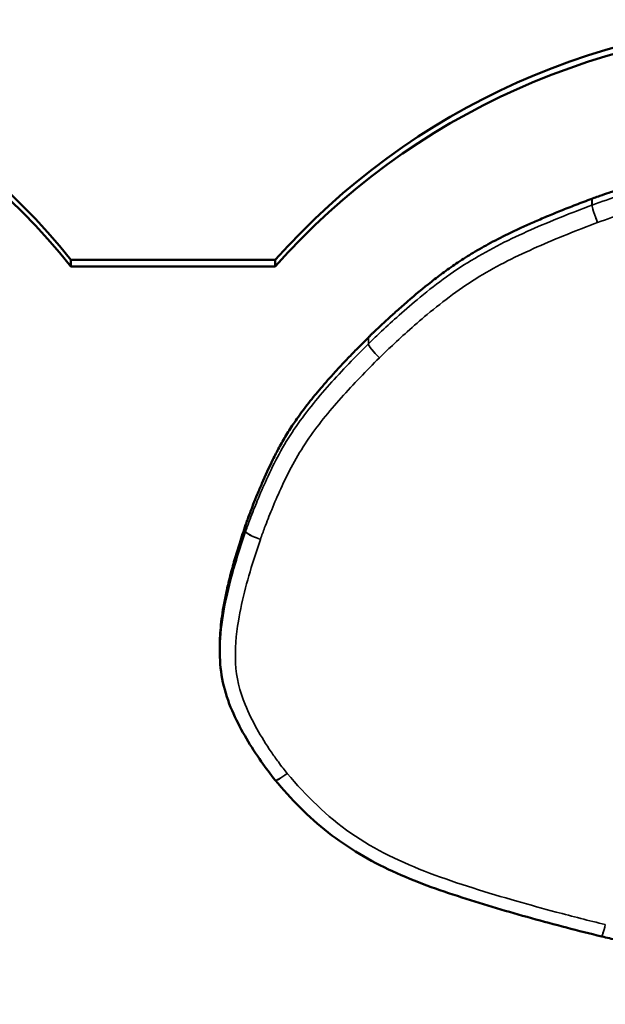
# Model space of a CAD drawing. Header units: inches. Extents: x 1.9 to 64.4, y 1.6 to 69.2.
# Tile 314 of 328: x 53.462 to 53.651, y 62.425 to 62.742. Entities that reach past the tile are written whole.
import ezdxf

# ---------------------------------------------------------------- set-up
doc = ezdxf.new("R2010")
doc.units = ezdxf.units.IN
doc.header["$MEASUREMENT"] = 0
doc.layers.add('Visible (ANSI)', color=7, linetype='Continuous', lineweight=50)
doc.layers.add('Visible Narrow (ANSI)', color=7, linetype='Continuous', lineweight=35)

msp = doc.modelspace()

# ---------------------------------------------------------------- linework, layer by layer
at = {"layer": 'Visible (ANSI)'}
for p, q in [((53.54474132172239, 62.66499709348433), (53.47881956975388, 62.66499709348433)), ((53.47881956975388, 62.66291797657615), (53.47881956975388, 62.66499709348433)), ((53.54474132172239, 62.66291797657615), (53.54474132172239, 62.66499709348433)), ((53.47881956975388, 62.66291797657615), (53.54474132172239, 62.66291797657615)), ((53.52685857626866, 62.54080828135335), (53.52685857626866, 62.53872916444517))]:
    msp.add_line(p, q, dxfattribs=at)
for centre, radius, start, end in [((53.54853865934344, 62.50061797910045), 0.0049999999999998, 219.498223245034, 220.6572872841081), ((53.65111784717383, 62.45191205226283), 0.0050000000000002, 256.502818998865, 256.7819559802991)]:
    msp.add_arc(centre, radius, start, end, dxfattribs=at)
for centre, major_axis, ratio, start_param, end_param in [((53.31761236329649, 62.54305209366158), (-0.2037896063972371, -1.63e-14), 0.9781476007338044, 3.799870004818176, 4.712388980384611), ((53.31761236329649, 62.54097297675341), (0.2037896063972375, 1.3e-15), 0.9781476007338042, 0.6582773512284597, 1.57079632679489), ((53.71796953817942, 62.51817848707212), (-0.2292108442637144, 1e-16), 0.9781476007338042, 4.712388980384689, 5.569201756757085), ((53.71796953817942, 62.51609937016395), (0.2292108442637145, -2.76e-14), 0.978147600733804, 1.570796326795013, 2.427609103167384)]:
    msp.add_ellipse(centre, major_axis=major_axis, ratio=ratio, start_param=start_param, end_param=end_param, dxfattribs=at)
for points, knots in [([(53.64682561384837, 62.68472374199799), (53.647043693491, 62.68480423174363), (53.6478813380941, 62.68511339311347), (53.64969513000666, 62.68576186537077), (53.65257065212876, 62.6867627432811), (53.65808810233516, 62.68861263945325), (53.66652421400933, 62.69124746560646), (53.67801545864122, 62.69441549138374), (53.68877660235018, 62.69675046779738), (53.69846167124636, 62.69823827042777), (53.70704019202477, 62.69921993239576), (53.71691417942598, 62.70000245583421), (53.72836234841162, 62.70057649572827), (53.74166435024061, 62.70091753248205), (53.75158333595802, 62.70100781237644), (53.75822246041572, 62.70098341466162), (53.76147326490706, 62.70094812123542), (53.76652754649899, 62.70085869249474), (53.77302161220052, 62.70068353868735), (53.78059182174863, 62.70039645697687), (53.79179509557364, 62.69981540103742), (53.80598934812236, 62.69872487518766), (53.82003083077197, 62.69679506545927), (53.83075267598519, 62.69416910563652), (53.8385913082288, 62.69153404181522), (53.84637123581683, 62.68807025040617), (53.85415314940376, 62.68362417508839), (53.86203241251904, 62.67811257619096), (53.86702714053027, 62.67374885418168), (53.86962982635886, 62.67147329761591)], [0, 0, 0, 0, 0.0017761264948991, 0.0068221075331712, 0.0147150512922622, 0.0250332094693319, 0.051265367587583, 0.0821848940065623, 0.1159836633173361, 0.135179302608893, 0.1568684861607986, 0.1817823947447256, 0.2106522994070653, 0.2442070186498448, 0.2831721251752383, 0.2862323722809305, 0.2947974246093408, 0.307944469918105, 0.3247519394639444, 0.3443000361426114, 0.3656715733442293, 0.4102356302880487, 0.4527880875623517, 0.473504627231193, 0.4943682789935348, 0.515861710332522, 0.5385272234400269, 0.5629438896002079, 0.5895280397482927, 0.5895280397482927, 0.5895280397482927, 0.5895280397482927]), ([(53.57475039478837, 62.6400395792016), (53.57478393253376, 62.64007276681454), (53.57492408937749, 62.64021143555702), (53.57523772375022, 62.64051894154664), (53.57575339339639, 62.64102101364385), (53.57680118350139, 62.64203187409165), (53.57851582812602, 62.64366076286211), (53.58100774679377, 62.64597687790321), (53.58400399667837, 62.64869087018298), (53.58868257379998, 62.65279936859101), (53.59375503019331, 62.65701158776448), (53.59921686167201, 62.6611747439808), (53.60369814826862, 62.66430571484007), (53.60867173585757, 62.6674382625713), (53.61432018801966, 62.67062335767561), (53.61956148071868, 62.67327460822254), (53.6242220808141, 62.67546657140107), (53.62810974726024, 62.67720908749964), (53.63230288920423, 62.67900541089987), (53.63682499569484, 62.68086098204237), (53.64168545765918, 62.68278206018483), (53.64505329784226, 62.68405432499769), (53.64678972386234, 62.68471018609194)], [3.27822251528e-05, 3.27822251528e-05, 3.27822251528e-05, 3.27822251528e-05, 0.0003963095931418, 0.0015518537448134, 0.003416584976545, 0.0059404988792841, 0.0127660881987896, 0.0216297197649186, 0.032133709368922, 0.0438820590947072, 0.0695391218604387, 0.082814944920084, 0.0966357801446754, 0.1114880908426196, 0.1278726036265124, 0.1462981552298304, 0.1564365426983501, 0.1672767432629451, 0.1788823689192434, 0.1913168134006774, 0.2046432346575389, 0.218826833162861, 0.218826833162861, 0.218826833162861, 0.218826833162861]), ([(53.53519477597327, 62.5796591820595), (53.53520666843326, 62.57969364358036), (53.53525957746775, 62.57984687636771), (53.53547129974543, 62.58045037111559), (53.53592613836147, 62.58171740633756), (53.53668610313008, 62.58376747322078), (53.53771067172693, 62.58643194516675), (53.53897413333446, 62.58958277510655), (53.54100597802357, 62.59440977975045), (53.54331620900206, 62.599460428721), (53.5459663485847, 62.60461521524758), (53.54826967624, 62.60863559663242), (53.55097816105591, 62.61284075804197), (53.55421945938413, 62.61733688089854), (53.55735857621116, 62.62127620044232), (53.5602236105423, 62.62465580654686), (53.56265397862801, 62.62741317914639), (53.56531232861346, 62.63032495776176), (53.56821554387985, 62.63340391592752), (53.57137367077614, 62.63666345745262), (53.57358770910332, 62.63887719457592), (53.57473231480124, 62.64002159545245)], [5.15339924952e-05, 5.15339924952e-05, 5.15339924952e-05, 5.15339924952e-05, 0.0003348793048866, 0.0013114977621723, 0.0050219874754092, 0.0107960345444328, 0.0182991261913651, 0.027197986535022, 0.0371610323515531, 0.0589646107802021, 0.070281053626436, 0.0821000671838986, 0.0948522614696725, 0.108981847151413, 0.1249404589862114, 0.1337478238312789, 0.1431823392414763, 0.1533003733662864, 0.1641580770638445, 0.175811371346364, 0.1882832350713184, 0.1882832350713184, 0.1882832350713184, 0.1882832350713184]), ([(53.57473231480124, 62.64002159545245), (53.57473532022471, 62.64002460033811), (53.57473832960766, 62.64002760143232), (53.57474435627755, 62.64003359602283), (53.57474737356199, 62.64003658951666), (53.57475039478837, 62.6400395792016)], [0, 0, 0, 0, 3.27481467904e-05, 3.27481467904e-05, 6.54962936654e-05, 6.54962936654e-05, 6.54962936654e-05, 6.54962936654e-05]), ([(53.52685857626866, 62.54080828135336), (53.52685857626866, 62.54157201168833), (53.52689821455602, 62.5434896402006), (53.52711189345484, 62.54664949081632), (53.52755116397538, 62.55038219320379), (53.52820831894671, 62.55440656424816), (53.52909655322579, 62.55874847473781), (53.53022850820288, 62.5634340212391), (53.53161955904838, 62.56848844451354), (53.53327185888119, 62.57393441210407), (53.53452871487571, 62.57767677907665), (53.53518198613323, 62.5796216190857)], [0.1184253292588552, 0.1184253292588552, 0.1184253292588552, 0.1184253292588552, 0.1243743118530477, 0.133361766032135, 0.1430847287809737, 0.153634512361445, 0.1651009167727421, 0.1775720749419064, 0.1911344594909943, 0.2058729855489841, 0.2218198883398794, 0.2218198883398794, 0.2218198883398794, 0.2218198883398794]), ([(53.53518198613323, 62.5796216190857), (53.53518409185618, 62.57962788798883), (53.53518621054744, 62.57963415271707), (53.53519047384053, 62.57964667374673), (53.53519261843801, 62.5796529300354), (53.53519477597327, 62.5796591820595)], [0, 0, 0, 0, 5.14046591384e-05, 5.14046591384e-05, 0.0001028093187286, 0.0001028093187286, 0.0001028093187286, 0.0001028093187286]), ([(53.54468043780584, 62.49743770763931), (53.54310593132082, 62.49934785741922), (53.54163198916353, 62.50136471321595), (53.53853831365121, 62.50578895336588), (53.53693005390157, 62.5082740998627), (53.53391685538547, 62.5134064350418), (53.53251552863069, 62.51603917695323), (53.53000508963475, 62.52160159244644), (53.52888357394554, 62.52459597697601), (53.52736371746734, 62.53082636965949), (53.52697573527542, 62.53401198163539), (53.52686632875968, 62.53765460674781), (53.52685857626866, 62.53819269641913), (53.52685857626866, 62.5387291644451)], [0.0001256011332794, 0.0001256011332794, 0.0001256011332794, 0.0001256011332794, 0.0181790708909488, 0.0181790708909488, 0.0400341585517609, 0.0400341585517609, 0.061889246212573, 0.061889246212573, 0.0837443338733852, 0.0837443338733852, 0.1055994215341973, 0.1055994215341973, 0.10940103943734, 0.10940103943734, 0.10940103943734, 0.10940103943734]), ([(53.64995085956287, 62.44705014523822), (53.64240881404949, 62.4488604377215), (53.63481018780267, 62.45086045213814), (53.61977401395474, 62.45501827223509), (53.61227948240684, 62.45720504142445), (53.59735485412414, 62.46203811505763), (53.58987097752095, 62.46466590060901), (53.57891492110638, 62.46970241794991), (53.57531775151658, 62.47156676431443), (53.56835471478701, 62.4757319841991), (53.56498860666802, 62.47803709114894), (53.55860880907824, 62.48303309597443), (53.55558659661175, 62.48569856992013), (53.54985314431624, 62.49142033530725), (53.54724139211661, 62.49445425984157), (53.54474555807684, 62.49736031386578)], [3.15410735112e-05, 3.15410735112e-05, 3.15410735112e-05, 3.15410735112e-05, 0.0591493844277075, 0.0591493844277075, 0.1182672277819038, 0.1182672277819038, 0.1773850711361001, 0.1773850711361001, 0.2069439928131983, 0.2069439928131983, 0.2365029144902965, 0.2365029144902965, 0.2660618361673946, 0.2660618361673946, 0.2956207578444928, 0.2956207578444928, 0.2956207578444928, 0.2956207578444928]), ([(53.70856743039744, 62.42305299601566), (53.70696615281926, 62.42500667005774), (53.70523701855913, 62.4265411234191), (53.70007422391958, 62.43067345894), (53.69662550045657, 62.43277814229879), (53.6890187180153, 62.43625226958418), (53.68486271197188, 62.43769443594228), (53.67648532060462, 62.44031592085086), (53.6722048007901, 62.44150449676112), (53.66358302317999, 62.44377088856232), (53.65923796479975, 62.44484777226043), (53.65325025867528, 62.44627508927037), (53.65161486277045, 62.44665924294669), (53.64997455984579, 62.44704451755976)], [0.0001749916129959, 0.0001749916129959, 0.0001749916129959, 0.0001749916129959, 0.0217150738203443, 0.0217150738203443, 0.0561097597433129, 0.0561097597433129, 0.0905044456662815, 0.0905044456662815, 0.12489913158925, 0.12489913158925, 0.1592938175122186, 0.1592938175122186, 0.1721484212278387, 0.1721484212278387, 0.1721484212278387, 0.1721484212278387])]:
    msp.add_open_spline(points, degree=3, knots=knots, dxfattribs=at)
msp.add_open_spline([(53.64678972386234, 62.68471018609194), (53.64679570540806, 62.68471244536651), (53.64680767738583, 62.68471694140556), (53.64681966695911, 62.68472139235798), (53.64682566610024, 62.68472360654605)], degree=3, dxfattribs=at)
at = {"layer": 'Visible Narrow (ANSI)'}
for centre, major_axis, ratio, start_param, end_param in [((53.64860877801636, 62.67807544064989), (-0.0049999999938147, 1e-16), 0.9781476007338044, 5.073198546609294, 5.080894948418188), ((53.64860877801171, 62.67807544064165), (-0.0017667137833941, 0.0046774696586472), 0.074894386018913, 0.1957478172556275, 1.766544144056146), ((53.64860877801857, 62.67807544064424), (-0.0017312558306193, 0.0046907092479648), 0.0733994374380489, 0.1963091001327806, 1.767105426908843), ((53.57830637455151, 62.63452230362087), (-0.0050000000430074, 3.7e-15), 0.9781476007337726, 5.503586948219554, 5.508744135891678), ((53.57830637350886, 62.63452230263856), (-0.0035352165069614, 0.0035358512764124), 0.1486177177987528, 0.1475639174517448, 1.718360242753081), ((53.57830637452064, 62.63452230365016), (-0.003516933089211, 0.0035540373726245), 0.1478662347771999, 0.148328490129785, 1.719124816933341), ((53.53993216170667, 62.57601589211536), (-0.0050000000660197, 1e-16), 0.9781476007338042, 5.957642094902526, 5.965737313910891), ((53.53993216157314, 62.57601589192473), (-0.0047397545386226, 0.0015920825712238), 0.197523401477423, 0.066250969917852, 1.63704729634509), ((53.53993216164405, 62.57601589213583), (-0.0047264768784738, 0.0016310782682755), 0.196991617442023, 0.0678761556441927, 1.638672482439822), ((53.54853865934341, 62.5006179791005), (-0.0038582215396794, -0.0031802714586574), 0.1618553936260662, 0, 1.438164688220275), ((53.54853865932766, 62.50061797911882), (-0.0037931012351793, -0.0032576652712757), 0.1591933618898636, 6.08986335e-08, 1.434917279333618), ((53.65111784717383, 62.45191205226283), (-0.0011669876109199, -0.0048619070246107), 0.0495492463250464, 0, 1.367223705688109), ((53.65111784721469, 62.45191205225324), (-0.0011432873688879, -0.0048675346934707), 0.0485453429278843, 6.283184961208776, 7.650169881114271)]:
    msp.add_ellipse(centre, major_axis=major_axis, ratio=ratio, start_param=start_param, end_param=end_param, dxfattribs=at)
for points, knots in [([(53.86962982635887, 62.66939418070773), (53.86273121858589, 62.67542570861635), (53.85489495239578, 62.68152524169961), (53.83721678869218, 62.69045161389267), (53.82743300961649, 62.69325894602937), (53.79859921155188, 62.69812776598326), (53.77980116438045, 62.69861530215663), (53.76089305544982, 62.69887221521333), (53.74170198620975, 62.69913297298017), (53.72254892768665, 62.69885186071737), (53.69465486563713, 62.69573188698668), (53.6860458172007, 62.69420257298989), (53.67373169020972, 62.69115576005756), (53.66982506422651, 62.6900780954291), (53.66265730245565, 62.68796062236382), (53.65937737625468, 62.68693618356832), (53.65301935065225, 62.68484586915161), (53.64985479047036, 62.68376263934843), (53.64684361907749, 62.68265127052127)], [-0.5757664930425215, -0.5757664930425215, -0.5757664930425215, -0.5757664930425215, -0.5052885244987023, -0.5052885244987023, -0.433024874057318, -0.433024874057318, -0.2901090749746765, -0.2901090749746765, -0.2901090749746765, -0.1450545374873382, -0.1450545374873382, -0.0807529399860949, -0.0807529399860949, -0.0504092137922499, -0.0504092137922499, -0.0245690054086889, -0.0245690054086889, -4.88546509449e-05, -4.88546509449e-05, -4.88546509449e-05, -4.88546509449e-05]), ([(53.6486087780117, 62.67703588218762), (53.65161945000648, 62.67814706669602), (53.6546578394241, 62.67918538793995), (53.66092241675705, 62.68124497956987), (53.66415321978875, 62.68225405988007), (53.67121155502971, 62.68433920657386), (53.67504527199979, 62.68539643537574), (53.68708665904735, 62.68837576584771), (53.69540640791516, 62.68985377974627), (53.72270303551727, 62.69290692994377), (53.7417894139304, 62.69320101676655), (53.76082360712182, 62.69294239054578), (53.779577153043, 62.69268757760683), (53.79841693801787, 62.6921559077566), (53.82624452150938, 62.68745699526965), (53.83544606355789, 62.68480221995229), (53.85209154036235, 62.67639729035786), (53.85940163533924, 62.67073753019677), (53.86629770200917, 62.66470822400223)], [4.88546322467e-05, 4.88546322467e-05, 4.88546322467e-05, 4.88546322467e-05, 0.0245690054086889, 0.0245690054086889, 0.0504092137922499, 0.0504092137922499, 0.0807529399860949, 0.0807529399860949, 0.1450545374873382, 0.1450545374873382, 0.2901090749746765, 0.2901090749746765, 0.2901090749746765, 0.433024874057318, 0.433024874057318, 0.5052885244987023, 0.5052885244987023, 0.5757664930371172, 0.5757664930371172, 0.5757664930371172, 0.5757664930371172]), ([(53.64678972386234, 62.68471018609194), (53.64678972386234, 62.68436939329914), (53.64680766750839, 62.68403539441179), (53.64680766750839, 62.68351560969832), (53.64680766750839, 62.68333661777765), (53.64680766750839, 62.68315762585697), (53.64680766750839, 62.68298436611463), (53.64680766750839, 62.68281110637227), (53.64680766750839, 62.68263784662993)], [-0.0059350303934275, -0.0059350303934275, -0.0059350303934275, -0.0059350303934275, 0.0065550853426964, 0.0065550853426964, 0.0131151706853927, 0.0131151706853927, 0.0131151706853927, 0.0194651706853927, 0.0194651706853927, 0.0194651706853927, 0.0194651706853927]), ([(53.64684361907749, 62.68265127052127), (53.64684361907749, 62.68282453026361), (53.64684361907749, 62.68299779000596), (53.64684361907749, 62.68317104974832), (53.64684361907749, 62.68335004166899), (53.64684361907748, 62.68352903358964), (53.64684361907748, 62.68404881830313), (53.64682566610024, 62.68438309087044), (53.64682566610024, 62.68472360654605)], [-0.0194651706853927, -0.0194651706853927, -0.0194651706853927, -0.0194651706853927, -0.0131151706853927, -0.0131151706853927, -0.0131151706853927, -0.0065550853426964, -0.0065550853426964, 0.0059350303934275, 0.0059350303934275, 0.0059350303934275, 0.0059350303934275]), ([(53.64680766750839, 62.68263784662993), (53.64026731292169, 62.6801675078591), (53.6335936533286, 62.67755119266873), (53.62052800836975, 62.67175738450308), (53.61406101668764, 62.66857501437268), (53.60784708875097, 62.66480549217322), (53.60167328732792, 62.66106031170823), (53.59589256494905, 62.65670108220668), (53.58822404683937, 62.65030672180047), (53.58604240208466, 62.64841646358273), (53.58201195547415, 62.64481868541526), (53.58015782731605, 62.64311926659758), (53.57713045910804, 62.64027051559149), (53.57589450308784, 62.6390926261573), (53.57475039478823, 62.63796046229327)], [-0.213142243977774, -0.213142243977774, -0.213142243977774, -0.213142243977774, -0.1597206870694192, -0.1597206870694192, -0.1062502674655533, -0.1062502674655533, -0.1062502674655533, -0.0531251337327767, -0.0531251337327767, -0.0314018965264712, -0.0314018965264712, -0.0124301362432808, -0.0124301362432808, -3.2679420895e-05, -3.2679420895e-05, -3.2679420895e-05, -3.2679420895e-05]), ([(53.57830637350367, 62.63348274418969), (53.57945012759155, 62.63461455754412), (53.58061805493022, 62.63572630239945), (53.58359191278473, 62.63852470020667), (53.58541549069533, 62.64019612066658), (53.58937494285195, 62.64373052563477), (53.59151735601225, 62.64558662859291), (53.59901495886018, 62.65183847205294), (53.60455744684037, 62.65601543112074), (53.61048233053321, 62.65960961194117), (53.61644572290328, 62.66322715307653), (53.62272264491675, 62.66632116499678), (53.63552810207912, 62.67199959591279), (53.6420686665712, 62.67456563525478), (53.64860877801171, 62.67703588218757)], [3.26757457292e-05, 3.26757457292e-05, 3.26757457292e-05, 3.26757457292e-05, 0.0124301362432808, 0.0124301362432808, 0.0314018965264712, 0.0314018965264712, 0.0531251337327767, 0.0531251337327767, 0.1062502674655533, 0.1062502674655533, 0.1062502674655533, 0.1597206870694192, 0.1597206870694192, 0.2131422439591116, 0.2131422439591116, 0.2131422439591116, 0.2131422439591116]), ([(53.57473231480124, 62.64002159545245), (53.57473231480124, 62.63976170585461), (53.57473231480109, 62.63950181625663), (53.57473231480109, 62.63898203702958), (53.57473231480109, 62.63872214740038), (53.57473231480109, 62.63846225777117), (53.57473231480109, 62.63828899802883), (53.57473231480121, 62.63811573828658), (53.57473231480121, 62.63794247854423)], [0, 0, 0, 0, 0.0095249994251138, 0.0095249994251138, 0.01905, 0.01905, 0.01905, 0.0254, 0.0254, 0.0254, 0.0254]), ([(53.57475039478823, 62.63796046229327), (53.57475039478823, 62.63813372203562), (53.57475039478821, 62.63830698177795), (53.57475039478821, 62.6384802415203), (53.57475039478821, 62.6387401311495), (53.57475039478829, 62.6390000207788), (53.57475039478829, 62.63951980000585), (53.57475039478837, 62.63977968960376), (53.57475039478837, 62.6400395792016)], [-0.0254, -0.0254, -0.0254, -0.0254, -0.01905, -0.01905, -0.01905, -0.0095249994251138, -0.0095249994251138, 0, 0, 0, 0]), ([(53.57473231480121, 62.63794247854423), (53.57053154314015, 62.63374245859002), (53.566263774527, 62.62936775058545), (53.55815730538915, 62.62027555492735), (53.55425214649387, 62.61552589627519), (53.55076502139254, 62.61036669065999), (53.54731428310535, 62.60526131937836), (53.54442353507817, 62.5997729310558), (53.54087261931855, 62.59199132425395), (53.53988211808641, 62.58968907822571), (53.53812909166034, 62.5854172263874), (53.53735631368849, 62.58345309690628), (53.53612916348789, 62.58019547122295), (53.53563075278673, 62.57884342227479), (53.53519477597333, 62.5775800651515)], [-0.1822269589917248, -0.1822269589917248, -0.1822269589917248, -0.1822269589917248, -0.1364557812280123, -0.1364557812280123, -0.0906518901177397, -0.0906518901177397, -0.0906518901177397, -0.0453259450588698, -0.0453259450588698, -0.0264073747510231, -0.0264073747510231, -0.0104305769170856, -0.0104305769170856, -5.11452765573e-05, -5.11452765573e-05, -5.11452765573e-05, -5.11452765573e-05]), ([(53.53993216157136, 62.5749763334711), (53.54036781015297, 62.57623873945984), (53.54083180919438, 62.57749417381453), (53.54203101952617, 62.58067762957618), (53.54278738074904, 62.58260004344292), (53.54450076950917, 62.58677530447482), (53.54546845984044, 62.58902412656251), (53.54891744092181, 62.59658234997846), (53.55165541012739, 62.60177640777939), (53.55493589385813, 62.60662988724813), (53.55825096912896, 62.61153454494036), (53.56202009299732, 62.61612746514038), (53.5699376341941, 62.62500775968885), (53.57410574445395, 62.62928286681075), (53.57830637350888, 62.63348274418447)], [5.11446988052e-05, 5.11446988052e-05, 5.11446988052e-05, 5.11446988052e-05, 0.0104305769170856, 0.0104305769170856, 0.0264073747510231, 0.0264073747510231, 0.0453259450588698, 0.0453259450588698, 0.0906518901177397, 0.0906518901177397, 0.0906518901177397, 0.1364557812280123, 0.1364557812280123, 0.1822269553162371, 0.1822269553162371, 0.1822269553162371, 0.1822269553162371]), ([(53.53518198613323, 62.5796216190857), (53.53518198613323, 62.57936172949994), (53.53518198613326, 62.57910183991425), (53.53518198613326, 62.5785820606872), (53.53518198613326, 62.57832217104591), (53.53518198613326, 62.57806228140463), (53.53518198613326, 62.57788902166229), (53.53518198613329, 62.57771576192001), (53.53518198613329, 62.57754250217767)], [0, 0, 0, 0, 0.009524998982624, 0.009524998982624, 0.01905, 0.01905, 0.01905, 0.0254, 0.0254, 0.0254, 0.0254]), ([(53.53519477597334, 62.57758006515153), (53.53519477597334, 62.57775332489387), (53.5351947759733, 62.57792658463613), (53.5351947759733, 62.57809984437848), (53.5351947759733, 62.57835973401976), (53.53519477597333, 62.57861962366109), (53.53519477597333, 62.57913940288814), (53.53519477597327, 62.57939929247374), (53.53519477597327, 62.5796591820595)], [-0.0254, -0.0254, -0.0254, -0.0254, -0.01905, -0.01905, -0.01905, -0.009524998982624, -0.009524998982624, 0, 0, 0, 0]), ([(53.53518198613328, 62.57754250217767), (53.53459992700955, 62.57580966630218), (53.53401100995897, 62.57405698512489), (53.53115864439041, 62.5652008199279), (53.52916105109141, 62.55803364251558), (53.52728190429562, 62.54665092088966), (53.52685247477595, 62.54273458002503), (53.52685660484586, 62.53872867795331)], [-0.2086073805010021, -0.2086073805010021, -0.2086073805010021, -0.2086073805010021, -0.1943993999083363, -0.1943993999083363, -0.1379070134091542, -0.1379070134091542, -0.1094010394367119, -0.1094010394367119, -0.1094010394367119, -0.1094010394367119]), ([(53.54853865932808, 62.49957842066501), (53.54809182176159, 62.50012051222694), (53.54765956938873, 62.50067457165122), (53.54671762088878, 62.50189922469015), (53.54621284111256, 62.50257374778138), (53.5449328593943, 62.50432475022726), (53.54416882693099, 62.50540955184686), (53.54014888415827, 62.51133299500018), (53.53720083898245, 62.51635835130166), (53.53324848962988, 62.52601227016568), (53.53218019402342, 62.53054541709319), (53.53192945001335, 62.53507108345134), (53.5316787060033, 62.5395967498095), (53.53210609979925, 62.54415410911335), (53.53403549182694, 62.55584118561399), (53.53597676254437, 62.5628443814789), (53.53876758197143, 62.57150945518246), (53.53935014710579, 62.57324363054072), (53.53993216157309, 62.5749763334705)], [0.0001256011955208, 0.0001256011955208, 0.0001256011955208, 0.0001256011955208, 0.0055501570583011, 0.0055501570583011, 0.0120514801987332, 0.0120514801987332, 0.0222873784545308, 0.0222873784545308, 0.0672915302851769, 0.0672915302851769, 0.1025992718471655, 0.1025992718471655, 0.1025992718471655, 0.1379070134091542, 0.1379070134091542, 0.1943993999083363, 0.1943993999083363, 0.2086073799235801, 0.2086073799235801, 0.2086073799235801, 0.2086073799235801]), ([(53.65111784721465, 62.45087249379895), (53.64581505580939, 62.45214530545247), (53.64053579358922, 62.45351063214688), (53.63102734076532, 62.4560461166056), (53.62679654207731, 62.45721211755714), (53.61311625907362, 62.46113111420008), (53.60368824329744, 62.46398996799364), (53.59448607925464, 62.46745257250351), (53.58557619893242, 62.4708051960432), (53.57691162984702, 62.4749015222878), (53.56135026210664, 62.48569425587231), (53.55466856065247, 62.4924409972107), (53.54853865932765, 62.49957842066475)], [3.15409883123e-05, 3.15409883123e-05, 3.15409883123e-05, 3.15409883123e-05, 0.0416376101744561, 0.0416376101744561, 0.0751300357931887, 0.0751300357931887, 0.1502600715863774, 0.1502600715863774, 0.1502600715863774, 0.2230037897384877, 0.2230037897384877, 0.2956207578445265, 0.2956207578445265, 0.2956207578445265, 0.2956207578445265])]:
    msp.add_open_spline(points, degree=3, knots=knots, dxfattribs=at)

doc.saveas('drawing.dxf')
